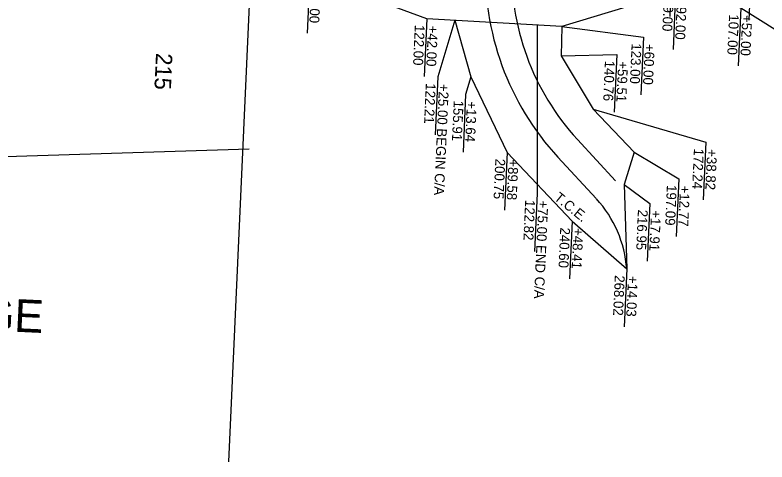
# Model space of a CAD drawing. Extents: x -70 to 701944, y -4 to 666871.
# Drawn here: x 666595.9 to 667051.7, y 656208.7 to 656479.5 of the extents above; entities that cross this region are included whole.
import ezdxf

# ---------------------------------------------------------------- set-up
doc = ezdxf.new("R2010")
doc.units = 0
for name, color, linetype in [('R_Detour', 7, 'Continuous'), ('R_Draft', 7, 'Continuous'), ('R_Drive', 7, 'Continuous'), ('R_Horz Alg Annot', 7, 'Continuous'), ('R_No Plot', 7, 'Continuous'), ('R_ROW', 7, 'Continuous'), ('R_ROW Annot', 7, 'Continuous'), ('R_Temp Easement', 7, 'Continuous'), ('R_Temp Easement Annot', 7, 'Continuous')]:
    doc.layers.add(name, color=color, linetype=linetype)

msp = doc.modelspace()

# ---------------------------------------------------------------- linework, layer by layer
at = {"layer": 'R_Detour'}
msp.add_line((666767.9, 657153.38), (666725.22, 656208.68), dxfattribs=at)
msp.add_lwpolyline([(666737.89, 656398.26), (665345.58, 656354.44), (665419.48, 656455.77)], dxfattribs=at)
at = {"layer": 'R_Draft'}
for p, q in [((666992.97, 656478.62), (667003.65, 656714.95)), ((667040.92, 656476.46), (667051.6, 656712.79))]:
    msp.add_line(p, q, dxfattribs=at)
at = {"layer": 'R_Drive'}
for p, q in [((666959.95, 656379.08), (666936.79, 656404.14)), ((666948.2, 656368.23), (666925.04, 656393.29))]:
    msp.add_line(p, q, dxfattribs=at)
for centre, radius, start, end in [((667046.97, 656505.94), 166, 177.413, 222.7368), ((667046.97, 656505.94), 150, 177.413, 222.7368), ((666896.89, 656320.61), 70, 4.09, 42.7368)]:
    msp.add_arc(centre, radius, start, end, dxfattribs=at)
at = {"layer": 'R_ROW'}
msp.add_lwpolyline([(668068.22, 656367.07), (668015.2, 656409.61), (667518.06, 656430.84), (667204.93, 656412.96), (667078.78, 656456.7), (667035.95, 656483.66), (666996.35, 656493.45), (666927.34, 656472.55), (666845.47, 656477.25), (666774.58, 656503.47), (666573.01, 656517.59), (666494.28, 656503.13), (666386.7, 656514.99), (666322.44, 656532.91), (666194.58, 656538.69), (665874.18, 656537.15), (665794.4, 656521.73), (665682.43, 656524.79)], dxfattribs=at)
at = {"layer": 'R_ROW Annot'}
for points in [[(666862.44, 656476.27), (666852.13, 656441.93), (666850.55, 656406.97)], [(666912.36, 656473.41), (666912.36, 656371.25), (666910.78, 656336.28)]]:
    msp.add_lwpolyline(points, dxfattribs=at)
at = {"layer": 'R_Temp Easement'}
for points in [[(666862.44, 656476.27), (666872.27, 656442.09), (666894.28, 656396.21), (666933.61, 656354.54), (666966.71, 656325.6)], [(666927.34, 656472.55), (666927.02, 656454.78), (666946.28, 656422.41), (666971.18, 656396.4)], [(666971.18, 656396.4), (666965.14, 656376.79), (666966.71, 656325.6)]]:
    msp.add_lwpolyline(points, dxfattribs=at)
at = {"layer": 'R_Temp Easement Annot'}
for points in [[(666774.58, 656503.47), (666773, 656468.51)], [(666996.35, 656493.45), (666994.77, 656458.49)], [(667035.95, 656483.66), (667034.37, 656448.69)], [(666845.47, 656477.25), (666843.89, 656442.28)], [(666927.34, 656472.55), (666976.89, 656466.1), (666975.31, 656431.14)], [(666927.02, 656454.78), (666960.72, 656455.61), (666959.14, 656420.65)], [(666872.27, 656442.09), (666869.04, 656431.41), (666867.46, 656396.44)], [(666946.28, 656422.41), (667014.67, 656402.36), (667013.09, 656367.4)], [(666894.28, 656396.21), (666892.7, 656361.25)], [(666971.18, 656396.4), (666998.26, 656380.27), (666996.68, 656345.31)], [(666965.14, 656376.79), (666980.7, 656365.34), (666979.12, 656330.37)], [(666933.61, 656354.54), (666932.03, 656319.58)], [(666966.71, 656325.6), (666965.13, 656290.64)]]:
    msp.add_lwpolyline(points, dxfattribs=at)

# ---------------------------------------------------------------- texts
at = {"layer": 'R_Horz Alg Annot'}
msp.add_text('215', height=10, rotation=267.413, dxfattribs=at).set_placement((666681.37, 656456.63))
at = {"layer": 'R_No Plot'}
msp.add_text("297' FRONTAGE ", height=19.8226, rotation=357.2978, dxfattribs=at).set_placement((666409.06, 656296.41))
at = {"layer": 'R_ROW Annot'}
for s, p in [('122.21', (666844.96, 656438.25)), ('+25.00 BEGIN C/A', (666852.95, 656437.89)), ('122.82', (666905.19, 656367.57)), ('+75.00 END C/A', (666913.18, 656367.21))]:
    msp.add_text(s, height=6, rotation=267.4131, dxfattribs=at).set_placement(p)
at = {"layer": 'R_Temp Easement Annot'}
for s, rotation, p in [('+14.00', 267.4131, (666775.4, 656499.43)), ('99.00', 267.4131, (666989.18, 656489.77)), ('+92.00', 267.4131, (666997.17, 656489.41)), ('107.00', 267.4131, (667028.78, 656479.98)), ('+52.00', 267.4131, (667036.77, 656479.62)), ('122.00', 267.4131, (666838.29, 656473.57)), ('+42.00', 267.4131, (666846.28, 656473.21)), ('123.00', 267.4131, (666969.72, 656462.42)), ('+60.00', 267.4131, (666977.71, 656462.06)), ('140.76', 267.4131, (666953.54, 656451.93)), ('+59.51', 267.4131, (666961.53, 656451.57)), ('155.91', 267.4131, (666861.86, 656427.73)), ('+13.64', 267.4131, (666869.86, 656427.36)), ('172.24', 267.4131, (667007.49, 656398.68)), ('+38.82', 267.4131, (667015.49, 656398.32)), ('200.75', 267.4131, (666887.1, 656392.53)), ('+89.58', 267.4131, (666895.1, 656392.17)), ('T.C.E.', 320.98, (666922.24, 656367.99)), ('197.09', 267.4131, (666991.09, 656376.59)), ('+12.77', 267.4131, (666999.08, 656376.23)), ('216.95', 267.4131, (666973.53, 656361.66)), ('+17.91', 267.4131, (666981.52, 656361.3)), ('240.60', 267.4131, (666926.44, 656350.86)), ('+48.41', 267.4131, (666934.43, 656350.5)), ('268.02', 267.4131, (666959.54, 656321.92)), ('+14.03', 267.4131, (666967.53, 656321.56))]:
    msp.add_text(s, height=6, rotation=rotation, dxfattribs=at).set_placement(p)

doc.saveas('drawing.dxf')
